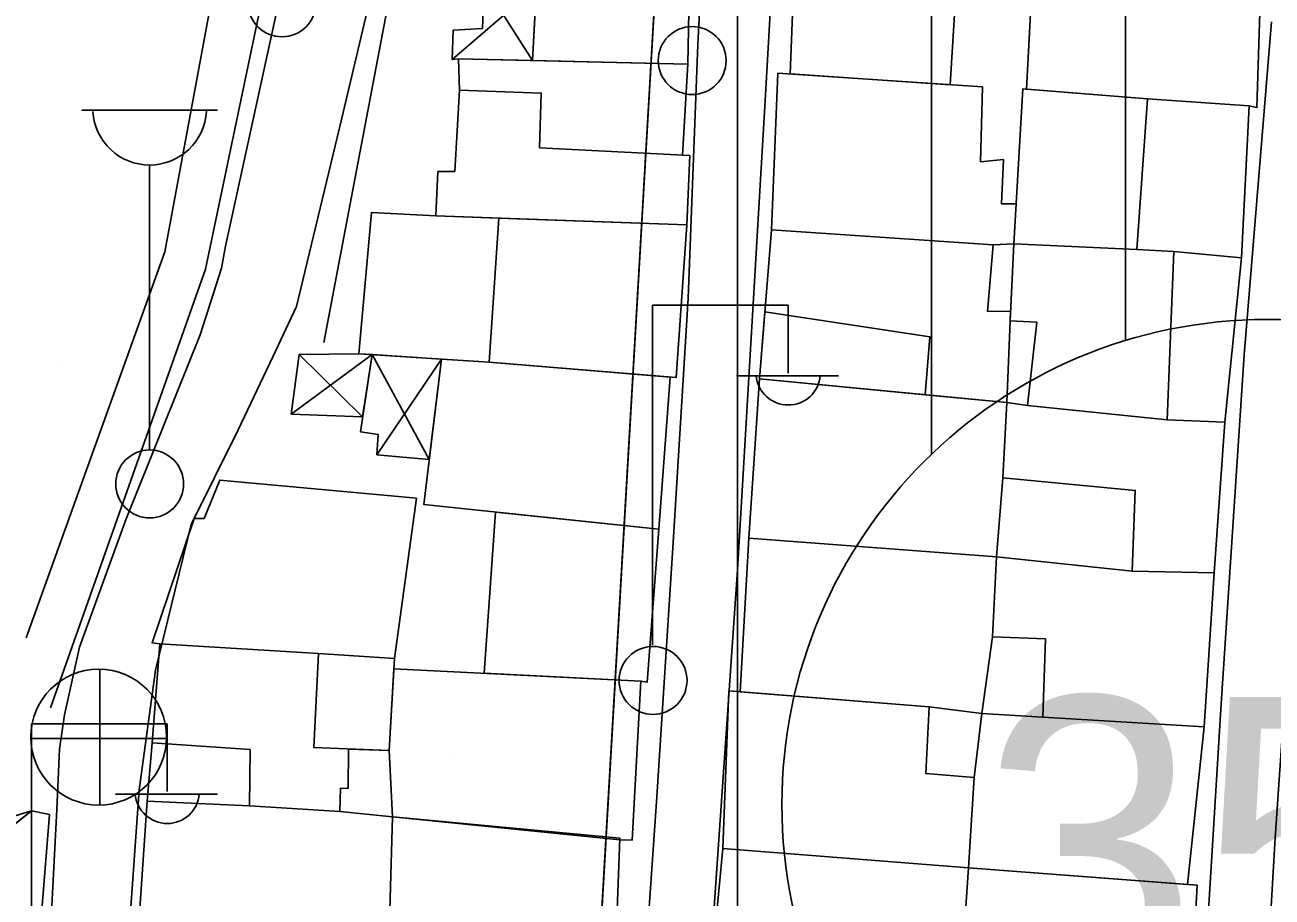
# Model space of a CAD drawing. Extents: x 417997 to 421451, y 4451742 to 4455216.
# Drawn here: x 420422.7 to 420487, y 4452637.7 to 4452682.6 of the extents above; entities that cross this region are included whole.
import ezdxf

# ---------------------------------------------------------------- set-up
doc = ezdxf.new("R2010")
doc.units = 0
for name, color, linetype in [('ADA', 7, 'Continuous'), ('B_Mesken', 7, 'Continuous'), ('B_Sundurma', 7, 'Continuous'), ('B_Teras', 7, 'Continuous'), ('Default', 7, 'Continuous'), ('PL_KON_MEV_350', 7, 'Continuous'), ('PL_SAY_ILKOGRETIM', 7, 'Continuous'), ('S_Cad_Sok_Lambasi', 7, 'Continuous'), ('S_Elektrik_Diregi', 7, 'Continuous'), ('S_Rogar_Kapagi', 7, 'Continuous'), ('Sinir_Duvar_tek_tarafa_ait', 7, 'Continuous'), ('SM_DAIRE', 7, 'Continuous'), ('SM_TAKS', 7, 'Continuous'), ('TR_ILKEGITIM', 7, 'Continuous'), ('TR_ORTAYOGUNKONUT', 7, 'Continuous'), ('Yol_Kaldirim_kenari_bordurtasi', 7, 'Continuous'), ('Yol_Sose', 7, 'Continuous')]:
    doc.layers.add(name, color=color, linetype=linetype)

# ---------------------------------------------------------------- blocks, each defined once
blk = doc.blocks.new('POINT_DISPLAY')
at = {"layer": 'Default'}
blk.add_line((0, 0), (0, 0), dxfattribs=at)

msp = doc.modelspace()

# ---------------------------------------------------------------- linework, layer by layer
at = {"layer": 'ADA'}
msp.add_line((420451.746, 4452625.102), (420455.617, 4452691.677), dxfattribs=at)
msp.add_line((420451.746, 4452625.102), (420455.617, 4452691.677), dxfattribs=at)
at = {"layer": 'B_Mesken'}
for points in [[(420449.308, 4452689.097), (420448.875, 4452680.782), (420456.862, 4452680.587), (420457.028, 4452688.718), (420456.793, 4452688.677)], [(420462.446, 4452687.992), (420462.147, 4452680.089), (420470.39, 4452679.536), (420470.868, 4452687.359)], [(420474.747, 4452687.431), (420486.447, 4452686.554), (420486.187, 4452678.36), (420485.784, 4452678.451), (420480.548, 4452678.805), (420474.311, 4452679.301)], [(420456.603, 4452675.914), (420456.862, 4452680.587), (420445.062, 4452680.875), (420445.114, 4452679.25), (420444.864, 4452675.069), (420443.994, 4452675.061), (420443.893, 4452672.778), (420456.814, 4452672.326), (420456.966, 4452675.895)], [(420472.057, 4452679.424), (420471.949, 4452675.57), (420473.137, 4452675.681), (420473.03, 4452673.398), (420473.783, 4452673.401), (420473.665, 4452671.347), (420473.665, 4452671.347), (420472.6, 4452671.282), (420461.182, 4452672.061), (420461.509, 4452680.132)], [(420485.389, 4452670.622), (420485.784, 4452678.451), (420480.548, 4452678.805), (420474.123, 4452679.316), (420473.665, 4452671.347), (420480.001, 4452671.052), (420481.912, 4452670.942)], [(420439.912, 4452665.678), (420446.64, 4452665.247), (420456.267, 4452664.448), (420456.814, 4452672.326), (420447.141, 4452672.665), (420443.893, 4452672.778), (420440.57, 4452672.947)], [(420461.182, 4452672.061), (420460.56, 4452664.389), (420473.31, 4452663.162), (420473.474, 4452667.371), (420473.499, 4452667.875), (420472.315, 4452667.861), (420472.6, 4452671.282)], [(420485.389, 4452670.622), (420484.542, 4452662.152), (420481.563, 4452662.273), (420474.372, 4452663.006), (420474.846, 4452667.3), (420473.474, 4452667.371), (420473.665, 4452671.347), (420480.001, 4452671.052), (420481.912, 4452670.942)], [(420444.175, 4452665.405), (420443.263, 4452657.916), (420455.367, 4452656.635), (420455.962, 4452664.474), (420446.64, 4452665.247)], [(420460.009, 4452656.172), (420460.56, 4452664.389), (420469.099, 4452663.567), (420473.31, 4452663.162), (420473.102, 4452659.281), (420472.772, 4452655.207)], [(420483.987, 4452654.389), (420484.542, 4452662.152), (420481.563, 4452662.273), (420474.372, 4452663.006), (420473.31, 4452663.162), (420473.102, 4452659.281), (420472.772, 4452655.207), (420479.76, 4452654.48)], [(420442.899, 4452658.232), (420441.75, 4452649.975), (420437.834, 4452650.229), (420429.669, 4452650.732), (420429.272, 4452650.778), (420431.445, 4452657.188), (420431.949, 4452657.185), (420432.755, 4452659.168)], [(420446.965, 4452657.524), (420446.382, 4452649.215), (420454.452, 4452648.813), (420454.774, 4452648.767), (420455.367, 4452656.635)], [(420460.009, 4452656.172), (420459.57, 4452648.265), (420469.304, 4452647.491), (420472.008, 4452647.153), (420472.562, 4452651.091), (420472.772, 4452655.207)], [(420483.987, 4452654.389), (420483.471, 4452646.455), (420475.161, 4452646.959), (420475.295, 4452650.989), (420472.562, 4452651.091), (420472.772, 4452655.207), (420479.76, 4452654.48)], [(420439.394, 4452645.315), (420439.364, 4452643.29), (420438.979, 4452643.292), (420438.947, 4452642.101), (420434.284, 4452642.388), (420429.012, 4452642.63), (420429.269, 4452645.637), (420429.669, 4452650.732), (420437.834, 4452650.229), (420441.75, 4452649.975), (420441.49, 4452645.233)], [(420441.721, 4452649.447), (420454.452, 4452648.813), (420454.01, 4452640.621), (420453.358, 4452640.639), (420441.651, 4452641.819), (420441.49, 4452645.233)], [(420458.68, 4452640.19), (420458.975, 4452648.312), (420469.304, 4452647.491), (420469.132, 4452644.047), (420471.623, 4452643.856), (420471.325, 4452639.199)], [(420475.161, 4452646.959), (420472.008, 4452647.153), (420471.623, 4452643.856), (420471.325, 4452639.199), (420482.618, 4452638.333), (420483.471, 4452646.455)], [(420422.8, 4452627.208), (420423.982, 4452641.935), (420423.059, 4452642.125), (420412.403, 4452633.705), (420408.296, 4452628.723), (420408.306, 4452628.49)], [(420429.012, 4452642.63), (420428.471, 4452634.584), (420436.028, 4452634.217), (420440.852, 4452633.983), (420441.438, 4452634.005), (420441.651, 4452641.819), (420438.947, 4452642.101), (420434.284, 4452642.388)], [(420453.361, 4452640.723), (420441.651, 4452641.819), (420441.438, 4452634.005), (420441.462, 4452633.646), (420453.066, 4452632.86)], [(420458.693, 4452632.163), (420457.911, 4452632.215), (420458.68, 4452640.19), (420471.325, 4452639.199), (420471.016, 4452634.671), (420470.863, 4452631.318)], [(420471.325, 4452639.199), (420471.016, 4452634.671), (420472.703, 4452634.242), (420472.389, 4452631.082), (420482.54, 4452630.333), (420482.854, 4452633.474), (420483.115, 4452638.295)]]:
    msp.add_lwpolyline(points, close=True, dxfattribs=at)
at = {"layer": 'B_Sundurma'}
for p, q in [((420444.724, 4452680.842), (420449.072, 4452684.575)), ((420446.372, 4452684.695), (420448.875, 4452680.782)), ((420436.438, 4452662.567), (420440.607, 4452665.633)), ((420440.115, 4452662.422), (420436.852, 4452665.637)), ((420440.607, 4452665.633), (420443.546, 4452660.236)), ((420440.85, 4452660.472), (420444.175, 4452665.405)), ((420409.407, 4452638.045), (420423.059, 4452642.125))]:
    msp.add_line(p, q, dxfattribs=at)
for points in [[(420446.372, 4452684.695), (420446.293, 4452682.436), (420444.786, 4452682.354), (420444.724, 4452680.842), (420445.062, 4452680.875), (420448.875, 4452680.782), (420449.072, 4452684.575)], [(420440.115, 4452662.422), (420436.438, 4452662.567), (420436.852, 4452665.637), (420439.912, 4452665.678), (420440.607, 4452665.633)], [(420440.607, 4452665.633), (420439.998, 4452661.663), (420440.919, 4452661.513), (420440.85, 4452660.472), (420443.546, 4452660.236), (420444.175, 4452665.405)], [(420409.407, 4452638.045), (420411.253, 4452639.55), (420418.704, 4452643.253), (420420.958, 4452640.465), (420423.059, 4452642.125), (420412.942, 4452634.132)]]:
    msp.add_lwpolyline(points, close=True, dxfattribs=at)
at = {"layer": 'B_Teras'}
for points in [[(420480.548, 4452678.805), (420480.001, 4452671.052), (420473.665, 4452671.347), (420474.123, 4452679.316)], [(420445.114, 4452679.25), (420449.32, 4452679.102), (420449.236, 4452676.289), (420456.966, 4452675.895), (420456.814, 4452672.326), (420443.893, 4452672.778), (420443.994, 4452675.061), (420444.864, 4452675.069)], [(420447.141, 4452672.665), (420446.64, 4452665.243), (420456.267, 4452664.448), (420456.814, 4452672.326)], [(420473.665, 4452671.347), (420473.474, 4452667.371), (420474.846, 4452667.3), (420474.372, 4452663.006), (420481.563, 4452662.273), (420481.912, 4452670.942), (420480.001, 4452671.052)], [(420460.839, 4452667.83), (420469.339, 4452666.543), (420469.099, 4452663.567), (420460.56, 4452664.389)], [(420473.102, 4452659.281), (420472.772, 4452655.207), (420479.76, 4452654.48), (420479.919, 4452658.638)], [(420437.834, 4452650.229), (420437.606, 4452645.385), (420441.49, 4452645.233), (420441.75, 4452649.975)], [(420429.269, 4452645.637), (420434.319, 4452645.283), (420434.284, 4452642.388), (420429.012, 4452642.63)]]:
    msp.add_lwpolyline(points, close=True, dxfattribs=at)
at = {"layer": 'PL_KON_MEV_350'}
msp.add_lwpolyline([(420520.068, 4452608.277), (420497.191, 4452570.948), (420449.423, 4452575.558), (420451.746, 4452625.102), (420455.617, 4452691.677), (420520.569, 4452686.129), (420532.643, 4452685.097), (420531.446, 4452620.493), (420529.769, 4452619.229), (420528.157, 4452617.882), (420526.614, 4452616.457), (420525.144, 4452614.956), (420523.751, 4452613.383), (420522.439, 4452611.743), (420521.21, 4452610.04)], close=True, dxfattribs=at)
at = {"layer": 'PL_SAY_ILKOGRETIM'}
msp.add_lwpolyline([(420364.656, 4452632.456), (420376.655, 4452726.126), (420457.126, 4452717.637), (420455.617, 4452691.677), (420451.746, 4452625.102)], close=True, dxfattribs=at)
msp.add_lwpolyline([(420364.656, 4452632.456), (420376.655, 4452726.126), (420457.126, 4452717.637), (420455.617, 4452691.677), (420451.746, 4452625.102)], close=True, dxfattribs=at)
at = {"layer": 'S_Cad_Sok_Lambasi'}
for p, q in [((420425.644, 4452678.223), (420432.644, 4452678.223)), ((420429.144, 4452660.723), (420429.144, 4452675.398))]:
    msp.add_line(p, q, dxfattribs=at)
for centre in [(420435.962, 4452683.753), (420429.144, 4452658.973)]:
    msp.add_circle(centre, 1.75, dxfattribs=at)
msp.add_arc((420429.144, 4452678.327), 2.929, 183.298, 356.90719, dxfattribs=at)
at = {"layer": 'S_Elektrik_Diregi'}
for p, q in [((420455.041, 4452650.683), (420455.041, 4452668.183)), ((420455.041, 4452668.183), (420462.041, 4452668.183)), ((420462.041, 4452664.683), (420462.041, 4452668.183)), ((420459.381, 4452664.543), (420464.631, 4452664.543)), ((420423.049, 4452629.121), (420423.049, 4452646.621)), ((420423.049, 4452646.621), (420430.049, 4452646.621)), ((420430.049, 4452643.121), (420430.049, 4452646.621)), ((420427.389, 4452642.981), (420432.639, 4452642.981))]:
    msp.add_line(p, q, dxfattribs=at)
for centre in [(420457.093, 4452680.781), (420455.077, 4452648.847)]:
    msp.add_circle(centre, 1.75, dxfattribs=at)
for centre in [(420462.042, 4452664.696), (420430.05, 4452643.134)]:
    msp.add_arc(centre, 1.658, 184.83843, 355.14641, dxfattribs=at)
at = {"layer": 'S_Rogar_Kapagi'}
for p, q in [((420426.571, 4452642.4), (420426.571, 4452649.4)), ((420423.001, 4452645.865), (420430.001, 4452645.865))]:
    msp.add_line(p, q, dxfattribs=at)
msp.add_circle((420426.518, 4452645.929), 3.5, dxfattribs=at)
at = {"layer": 'Sinir_Duvar_tek_tarafa_ait'}
for points in [[(420436.745, 4452710.588), (420439.258, 4452710.105), (420436.051, 4452689.318), (420432.025, 4452670.04), (420424.036, 4452647.445)], [(420438.11, 4452666.25), (420441.735, 4452685.345)]]:
    msp.add_lwpolyline(points, dxfattribs=at)
at = {"layer": 'SM_DAIRE'}
msp.add_circle((420486.715, 4452642.444), 25, dxfattribs=at)
msp.add_circle((420486.715, 4452642.444), 25, dxfattribs=at)
at = {"layer": 'TR_ORTAYOGUNKONUT'}
for p, q in [((420459.423, 4452574.593), (420459.423, 4452691.352)), ((420459.423, 4452574.593), (420459.423, 4452691.352)), ((420469.423, 4452660.499), (420469.423, 4452690.498)), ((420469.423, 4452660.499), (420469.423, 4452690.498)), ((420479.423, 4452666.357), (420479.423, 4452689.644)), ((420479.423, 4452666.357), (420479.423, 4452689.644))]:
    msp.add_line(p, q, dxfattribs=at)
at = {"layer": 'Yol_Kaldirim_kenari_bordurtasi'}
msp.add_lwpolyline([(420422.785, 4452651.039), (420429.93, 4452670.92), (420433.264, 4452688.9), (420430.544, 4452688.534)], dxfattribs=at)
at = {"layer": 'Yol_Sose'}
for points in [[(420462.291, 4452704.147), (420460.886, 4452679.304), (420459.425, 4452654.551), (420457.841, 4452631.716), (420456.464, 4452611.931), (420454.99, 4452595.95), (420454.798, 4452593.54), (420454.723, 4452592.166), (420454.788, 4452591.647), (420455.013, 4452590.967), (420455.892, 4452590.275), (420457.205, 4452589.776), (420458.714, 4452589.564), (420473.645, 4452588.157), (420476.971, 4452587.987), (420478.575, 4452588.063), (420480.072, 4452588.548), (420480.619, 4452589.232), (420480.777, 4452590.225), (420481.635, 4452603.156), (420482.922, 4452624.4), (420484.342, 4452647.649), (420485.537, 4452665.622), (420486.937, 4452682.781)], [(420458.085, 4452695.185), (420457.379, 4452681.615), (420456.884, 4452668.544), (420456.119, 4452655.957), (420455.279, 4452642.846), (420454.415, 4452630.485), (420453.551, 4452618.859), (420452.263, 4452605.693), (420450.965, 4452592.268), (420450.91, 4452591.91), (420450.773, 4452591.481), (420450.584, 4452591.262), (420450.038, 4452591.097), (420449.294, 4452591.049), (420436.906, 4452592.15)], [(420439.027, 4452677.75), (420441.838, 4452689.642)], [(420481.138, 4452550.517), (420482.447, 4452564.726), (420483.353, 4452578.732), (420483.976, 4452586.749), (420484.682, 4452597.695), (420485.354, 4452607.814), (420486.07, 4452622.443), (420487.123, 4452640.742), (420488.328, 4452658.206), (420489.646, 4452674.398), (420490.853, 4452689.603)], [(420418.337, 4452566.588), (420419.7, 4452578.08), (420420.554, 4452588.613), (420421.796, 4452604.363), (420422.98, 4452620.455), (420423.933, 4452633.903), (420424.369, 4452642.202), (420424.5, 4452645.301), (420424.75, 4452647.078), (420425.536, 4452650.569), (420427.93, 4452657.165), (420431.743, 4452666.657), (420432.85, 4452670.086), (420433.05, 4452671.226), (420436.172, 4452685.551)], [(420429.437, 4452649.375), (420431.285, 4452656.888), (420433.704, 4452661.761), (420435.498, 4452665.512), (420436.717, 4452668.11), (420439.027, 4452677.75)], [(420424.808, 4452594), (420425.733, 4452607.147), (420426.78, 4452619.562), (420427.839, 4452632.349), (420428.603, 4452643.205), (420429.437, 4452649.375)]]:
    msp.add_lwpolyline(points, dxfattribs=at)

# ---------------------------------------------------------------- block references
at = {"layer": 'TR_ILKEGITIM', "xscale": 0.1, "yscale": 0.10000000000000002}
for p in [(420424.656, 4452665.102), (420424.656, 4452665.102), (420444.656, 4452665.102), (420444.656, 4452665.102), (420424.656, 4452645.102), (420424.656, 4452645.102), (420444.656, 4452645.102), (420444.656, 4452645.102)]:
    msp.add_blockref('POINT_DISPLAY', p, dxfattribs=at)

# ---------------------------------------------------------------- texts
at = {"layer": 'SM_TAKS'}
msp.add_text('350', height=15, dxfattribs=at).set_placement((420471.974, 4452633))
msp.add_text('350', height=15, dxfattribs=at).set_placement((420471.974, 4452633))

doc.saveas('drawing.dxf')
